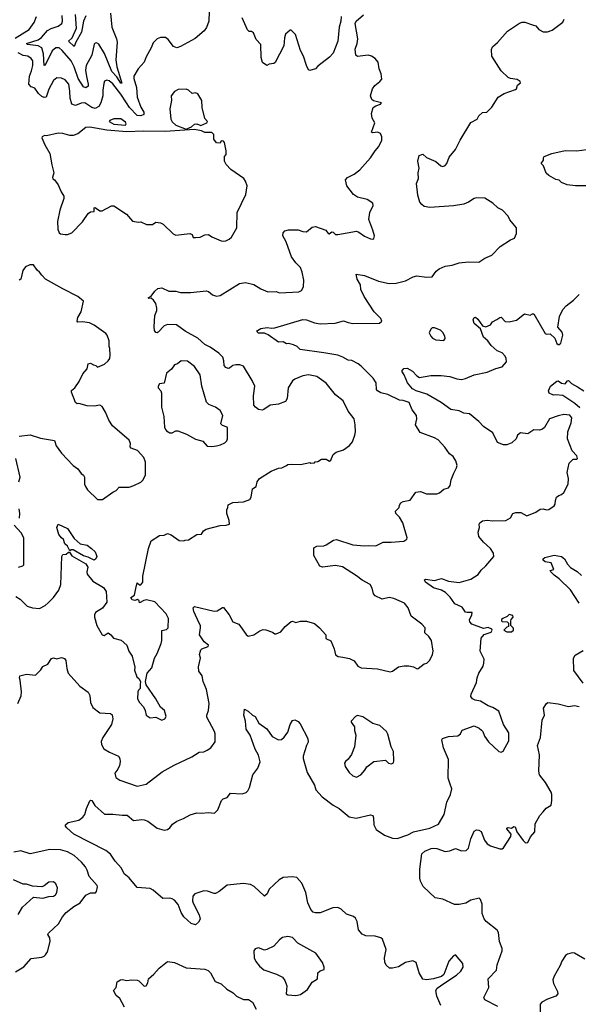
# Model space of a CAD drawing. Extents: x 2293139 to 2515392, y 824115 to 1006937.
# Tile 269 of 417: x 2364266 to 2369058, y 975596 to 984039. Entities that reach past the tile are written whole.
import ezdxf

# ---------------------------------------------------------------- set-up
doc = ezdxf.new("R2010")
doc.units = 0

msp = doc.modelspace()

# ---------------------------------------------------------------- linework, layer by layer
at = {"layer": '0CON10XD'}
for points in [[(2365894.3, 984195), (2365890, 984025), (2365868.3, 983971.7), (2365847.6, 983942.4), (2365772.1, 983877.9), (2365645, 983807.5), (2365615, 983798), (2365585, 983808.8), (2365539.4, 983869.4), (2365516.9, 983886.9), (2365475, 983887.3), (2365444.6, 983875.4), (2365410.7, 983839.3), (2365395, 983796.7), (2365351.1, 983718.9), (2365335.4, 983674.6), (2365283.2, 983616.8), (2365246.7, 983555), (2365246, 983534), (2365267.4, 983457.4), (2365273.3, 983375), (2365305, 983290), (2365332.5, 983245), (2365330, 983225), (2365305, 983213.1), (2365275, 983218.5), (2365207.6, 983285), (2365181.9, 983325), (2365135, 983401.3), (2365065, 983487.7), (2365035, 983513.3), (2365015, 983520), (2364995, 983511.2), (2364987.4, 983492.6), (2364978.8, 983435), (2364979.2, 983385), (2364961.8, 983325), (2364945, 983294.4), (2364915, 983277.1), (2364885, 983284.7), (2364825, 983324.6), (2364795, 983322.7), (2364745, 983302.7), (2364715, 983315.6), (2364698.1, 983365), (2364697.1, 983425), (2364687.1, 983485), (2364655, 983521.9), (2364625, 983538.6), (2364585, 983540.8), (2364555, 983516.9), (2364515, 983442), (2364494.5, 983375.5), (2364477.3, 983372.7), (2364455, 983381.4), (2364428, 983405), (2364395, 983452), (2364365, 983463.8), (2364344.3, 983485), (2364349.6, 983555), (2364368.9, 983601.1), (2364378.2, 983645), (2364377.7, 983685), (2364365.3, 983705.3), (2364336.2, 983725), (2364295, 983732.4), (2364253.2, 983753.2)], [(2364228.5, 983881.5), (2364346.4, 983953.6), (2364391.9, 984015), (2364410, 984065)], [(2365044.6, 984095.4), (2365057.3, 983975), (2365095.6, 983875.6), (2365101.1, 983845), (2365092.2, 983695), (2365098.3, 983635), (2365142.5, 983495), (2365135, 983493.8), (2365098.8, 983548.8), (2365057.5, 983595), (2364995, 983749.5), (2364945, 983827.5), (2364925, 983838.8), (2364912.5, 983837.5), (2364905, 983827.5), (2364884.5, 983735.5), (2364836.4, 983645), (2364832.1, 983605), (2364840.3, 983550.3), (2364854.6, 983485.4), (2364852.6, 983467.4), (2364835, 983454.5), (2364812.8, 983462.8), (2364767, 983535), (2364732.9, 983635), (2364707.3, 983685), (2364630, 983775), (2364605, 983796.1), (2364575, 983796.6), (2364545, 983771.1), (2364485, 983650), (2364475, 983646.7), (2364471.2, 983745), (2364456.3, 983796.3), (2364425, 983813.1), (2364332.5, 983825), (2364324.2, 983834.2), (2364425, 983867.1), (2364453, 983887), (2364505, 983946.2), (2364535, 983963.2), (2364596.9, 983983.1), (2364628.9, 984005), (2364634.5, 984025), (2364631.8, 984075)], [(2364835, 984070.4), (2364815, 984026.9), (2364797.3, 983932.7), (2364748.2, 983845), (2364735, 983810), (2364685.7, 983855), (2364716.8, 983883.2), (2364752.3, 983965), (2364746.1, 984083.9)], [(2367023.6, 984066.4), (2367020, 984025), (2367006.4, 983973.6), (2366996.4, 983853.6), (2366955, 983752.5), (2366923.9, 983716.1), (2366825, 983638.8), (2366804.1, 983615.9), (2366755, 983602.5), (2366745, 983607.5), (2366726.2, 983645), (2366700, 983725), (2366674, 983775), (2366631.2, 983911.2), (2366595, 983950), (2366585, 983950), (2366545, 983913.3), (2366536.6, 983883.4), (2366532.2, 983815), (2366457.3, 983672.7), (2366445, 983662.9), (2366405, 983656.2), (2366385, 983646.7), (2366350.2, 983670.2), (2366337.5, 983715), (2366334, 983825), (2366295, 983867.5), (2366272.5, 983925), (2366255, 983936.7), (2366235, 983937.5), (2366221.2, 983951.2), (2366173.8, 984055)], [(2367362.3, 983062.3), (2367335, 983074.3), (2367295, 983068.8), (2367284.1, 983074.1), (2367311.2, 983155), (2367288.8, 983195), (2367283.8, 983235), (2367298.8, 983285), (2367320.2, 983299.8), (2367362.5, 983315), (2367370, 983325), (2367302.5, 983342.5), (2367286.7, 983355), (2367276.7, 983385), (2367292.5, 983445), (2367312.5, 983475), (2367355, 983507.5), (2367371.7, 983528.3), (2367367.5, 983575), (2367348.3, 983618.3), (2367340, 983675), (2367315, 983706.7), (2367285, 983726.2), (2367256.4, 983733.6), (2367165, 983722.5), (2367150, 983735), (2367143.3, 983785), (2367162, 983835), (2367166, 983875), (2367142.5, 984005), (2367153.6, 984026.4), (2367215, 984080)], [(2368664.1, 983994.1), (2368692.5, 983985), (2368720, 983955), (2368755, 983934), (2368795, 983934), (2368835, 983948), (2368925, 984018.8), (2368937, 984043)], [(2364250, 978175), (2364277.6, 978242.4), (2364280.8, 978275), (2364271.2, 978375), (2364263.6, 978396.4), (2364267, 978413), (2364325, 978426.2), (2364400.5, 978419.5), (2364448.1, 978465), (2364465, 978492.5), (2364507.6, 978512.4), (2364538.6, 978561.4), (2364555, 978566.2), (2364585, 978557.5), (2364625, 978568.8), (2364650.5, 978560.5), (2364661.2, 978545), (2364670, 978475), (2364682.5, 978435), (2364783.4, 978323.4), (2364854.1, 978274.1), (2364867.5, 978245), (2364873.1, 978185), (2364895, 978141.2), (2364955, 978095.7), (2365045, 978089.2), (2365058.8, 978078.8), (2365066, 978045), (2365052.5, 977995), (2364979.2, 977885), (2364965, 977850), (2364968, 977825), (2364988.3, 977788.3), (2365037.6, 977757.6), (2365112.7, 977722.7), (2365124.2, 977705), (2365128.1, 977675), (2365121.4, 977645), (2365108.3, 977611.7), (2365081.9, 977578.1), (2365092.2, 977542.2), (2365125, 977519.2), (2365273.1, 977466.9), (2365350, 977485), (2365489.8, 977590.2), (2365591.8, 977648.2), (2365742.4, 977717.6), (2365805, 977758), (2365845, 977761.2), (2365875, 977776.2), (2365905, 977796.7), (2365943.9, 977846.1), (2365944.2, 977915), (2365937.5, 977935), (2365872.7, 978057.3), (2365871.4, 978075), (2365885.7, 978115), (2365892, 978175), (2365870, 978295), (2365841.2, 978365), (2365831.7, 978411.7), (2365804.2, 978454.2), (2365799.3, 978489.3), (2365817.5, 978565), (2365807.5, 978595), (2365821.2, 978635), (2365830, 978645), (2365883.3, 978665), (2365886.2, 978675), (2365849.2, 978705), (2365807.5, 978765), (2365816.7, 978825), (2365816, 978845), (2365807, 978863), (2365758.6, 978965), (2365754, 978996), (2365765, 979006.7), (2365935, 978966.2), (2365958.8, 978971.2), (2366005, 978998.8), (2366015, 978998.8), (2366063.3, 978935), (2366093.3, 978875), (2366145, 978856.7), (2366208.3, 978768.3), (2366225, 978753.8), (2366275, 978763.8), (2366325, 978798), (2366355, 978810), (2366377.3, 978807.3), (2366435, 978786.7), (2366455, 978772.5), (2366467, 978773), (2366505, 978790), (2366544.2, 978835.8), (2366595, 978880), (2366605, 978882.5), (2366635, 978871.2), (2366675, 978882.5), (2366725, 978882), (2366795, 978862), (2366836.7, 978825), (2366893.3, 978765), (2366893.6, 978733.6), (2366935, 978713.3), (2366962.5, 978645), (2366975, 978593.3), (2366997.7, 978577.7), (2367038.3, 978571.7), (2367095, 978562.5), (2367135, 978542.5), (2367167, 978497), (2367195, 978480), (2367335, 978472.5), (2367445, 978446.7), (2367465, 978453.3), (2367515, 978488.8), (2367565, 978499.2), (2367605, 978498), (2367645, 978490), (2367675, 978473.3), (2367685, 978476.7), (2367735, 978516.7), (2367757.5, 978522.5), (2367783, 978547), (2367806.2, 978595), (2367813.8, 978625), (2367800, 978715), (2367775, 978750), (2367741.7, 978781.7), (2367743.3, 978825), (2367715, 978856.7), (2367624.2, 978924.2), (2367597.5, 978995), (2367566, 979035), (2367475, 979077.1), (2367435, 979085.7), (2367375, 979070.8), (2367315, 979098.8), (2367300, 979115), (2367290.8, 979165), (2367272, 979195), (2367205, 979232.5), (2367155, 979269.2), (2367035, 979347.1), (2366975, 979359.5), (2366865, 979344.2), (2366841.7, 979351.7), (2366789.2, 979445), (2366790.7, 979509.3), (2366815, 979523.8), (2366875, 979528.1), (2366895, 979535.6), (2366956.7, 979575), (2366985, 979582.5), (2367125, 979537.1), (2367225, 979526.7), (2367255, 979531.4), (2367322.1, 979527.9), (2367385, 979559.5), (2367452.4, 979557.6), (2367561.2, 979568.8), (2367585.9, 979584.1), (2367590, 979595), (2367554, 979725), (2367525, 979773.8), (2367493.3, 979805), (2367490, 979825), (2367522.5, 979855), (2367523.3, 979875), (2367535, 979896.7), (2367555, 979908.8), (2367615, 979918.8), (2367663.6, 979986.4), (2367705, 979993.8), (2367755, 979972.9), (2367845, 979971.9), (2367868, 979982), (2367905, 980012), (2367945, 980026), (2367958.1, 980045), (2367967.7, 980092.3), (2367989.8, 980150.2), (2368014.2, 980195), (2368018, 980215), (2368006, 980255), (2367984.3, 980294.3), (2367952, 980315), (2367912.4, 980372.4), (2367856, 980435), (2367825, 980454), (2367700, 980500), (2367662, 980565), (2367672.9, 980615), (2367670, 980645), (2367632.9, 980692.9), (2367607.1, 980755), (2367555, 980772.9), (2367525, 980775.5), (2367425, 980824.6), (2367365, 980838.9), (2367336, 980855), (2367327.9, 980867.9), (2367322.9, 980925), (2367299.4, 980965), (2367195, 981068.6), (2367168.2, 981088.2), (2367115, 981115.6), (2367085, 981118.9), (2367038.8, 981145), (2366995, 981160.9), (2366875, 981183.5), (2366670.8, 981210.8), (2366645, 981236.2), (2366615, 981251.2), (2366575, 981263.3), (2366555, 981260), (2366525, 981276.7), (2366485, 981273.8), (2366396.8, 981336.8), (2366365, 981350), (2366315, 981352), (2366300, 981365), (2366306.7, 981375), (2366335, 981390), (2366389.7, 981400.3), (2366425.6, 981394.4), (2366455, 981396.9), (2366695, 981468.8), (2366725, 981465.4), (2366795, 981438.1), (2366845, 981430.5), (2366973.1, 981436.9), (2367045, 981457.1), (2367085, 981442), (2367122.9, 981432.9), (2367353.6, 981436.4), (2367372.5, 981455), (2367365, 981476.7), (2367305.8, 981535), (2367221.4, 981665), (2367192.5, 981725), (2367190, 981765), (2367160, 981815), (2367152.5, 981857.5), (2367225, 981846.4), (2367345, 981795.6), (2367435, 981778.1), (2367495, 981778.6), (2367575, 981800.6), (2367641.2, 981835), (2367673, 981843), (2367755, 981832), (2367805, 981833.8), (2367838.3, 981881.7), (2367865, 981901.2), (2367915, 981924), (2367976.1, 981933.9), (2368035, 981953.3), (2368115, 981963.3), (2368205, 981958.8), (2368256.2, 981993.8), (2368315, 982020), (2368386.4, 982093.6), (2368475, 982152.5), (2368510, 982165), (2368527.5, 982205), (2368527.5, 982255), (2368471.7, 982321.7), (2368456.7, 982355), (2368406.2, 982405), (2368366.8, 982426.8), (2368323.8, 982465), (2368255, 982507.8), (2368185, 982512), (2368165, 982505.8), (2368117.2, 982472.8), (2368075, 982455.8), (2367987.9, 982442.1), (2367785, 982428.8), (2367736, 982436), (2367715, 982453.8), (2367699.2, 982475), (2367680.8, 982535), (2367670, 982635), (2367686.1, 982676.1), (2367683.1, 982725), (2367691.9, 982765), (2367681.9, 982825), (2367693.3, 982875), (2367725, 982886.7), (2367755.9, 982855.9), (2367835, 982822.5), (2367877.5, 982785), (2367895, 982780.8), (2367915, 982788), (2367930, 982805), (2367949.1, 982860.9), (2368003.2, 982926.8), (2368043.1, 983005), (2368135, 983156.7), (2368190, 983185), (2368203.3, 983215), (2368235, 983242.5), (2368273, 983247), (2368315, 983290), (2368370, 983375), (2368422.5, 983405), (2368520.5, 983439.5), (2368527.5, 983445), (2368535, 983477.5), (2368561.7, 983498.3), (2368559.3, 983509.3), (2368532.5, 983525), (2368475, 983534), (2368455, 983543.3), (2368395, 983600), (2368316.7, 983725), (2368313.9, 983783.9), (2368322, 983805), (2368365, 983843.8), (2368450.2, 983939.8), (2368552.5, 984007.5), (2368575, 984017.1), (2368598.8, 984018.8), (2368664.1, 983994.1)], [(2365695, 983100), (2365740.8, 983119.2), (2365765, 983142.5), (2365785, 983146.2), (2365819.2, 983130.8), (2365872.5, 983155), (2365877.5, 983165), (2365855, 983190), (2365832.5, 983285), (2365827.5, 983345), (2365795, 983402.5), (2365775, 983412.5), (2365745, 983406.7), (2365715, 983433.8), (2365695, 983442), (2365625, 983439.2), (2365595, 983423.8), (2365566, 983385), (2365568.1, 983345), (2365554.4, 983275), (2365561.4, 983185), (2365573.2, 983163.2), (2365605, 983133.3), (2365695, 983100)], [(2365175, 983134.3), (2365180.8, 983145), (2365175, 983161.2), (2365135, 983187.3), (2365075, 983187.9), (2365040, 983175), (2365033.8, 983165), (2365073, 983143), (2365175, 983134.3)], [(2366015, 982138.8), (2366035, 982143.8), (2366064.1, 982155.9), (2366083.3, 982175), (2366130, 982255), (2366131.2, 982385), (2366205, 982540), (2366216.2, 982615), (2366203.9, 982653.9), (2366187.7, 982677.7), (2366077.5, 982755), (2366036.4, 982796.4), (2366023.3, 982825), (2366022.5, 982865), (2366037, 982883), (2366036.7, 982915), (2366022.5, 982985), (2366015, 982997.5), (2365995, 983000), (2365985, 982980), (2365955, 982982.5), (2365932.5, 983015), (2365932.5, 983055), (2365915, 983071.2), (2365855, 983070), (2365825, 983086.7), (2365765, 983096.7), (2365515, 983079.4), (2365325, 983082.9), (2365185, 983076), (2365015, 983092.5), (2364867.9, 983117.9), (2364834.7, 983115.3), (2364765, 983060), (2364725, 983044.4), (2364695, 983044.4), (2364635, 983062), (2364596.1, 983066.1), (2364495, 983043.3), (2364480, 983045), (2364460, 983035), (2364457.5, 983025), (2364481.2, 982965), (2364525, 982890), (2364540.8, 982795), (2364560, 982725), (2364548, 982685), (2364551.2, 982675), (2364565.6, 982665.6), (2364595, 982622.5), (2364621.7, 982561.7), (2364645.8, 982525), (2364646, 982505), (2364610, 982405), (2364590.5, 982309.5), (2364593.9, 982243.9), (2364605, 982210), (2364615, 982202.5), (2364655, 982196.7), (2364675, 982196.7), (2364715, 982210), (2364805.8, 982304.2), (2364855, 982376.7), (2364875, 982391.2), (2364905, 982393.3), (2364905, 982426.7), (2364915, 982428), (2364925, 982420), (2364955, 982398.8), (2364975, 982398.8), (2365055, 982442.9), (2365075, 982442.5), (2365182.3, 982372.3), (2365235, 982312), (2365285, 982303.8), (2365306.4, 982306.4), (2365355, 982282.5), (2365405, 982283.3), (2365435, 982303.3), (2365475, 982297.5), (2365496.4, 982286.4), (2365582.2, 982202.2), (2365605, 982190), (2365725.7, 982205.7), (2365745.9, 982195.9), (2365755, 982172.5), (2365775, 982170), (2365815, 982173.8), (2365855, 982193.8), (2365885, 982198), (2365915, 982178), (2365995, 982142), (2366015, 982138.8)], [(2364232.6, 979092.6), (2364269.8, 979069.8), (2364329.7, 979009.7), (2364375, 978995.7), (2364435, 978991.1), (2364485, 979015.7), (2364511.4, 979038.6), (2364555.6, 979085), (2364601.7, 979148.3), (2364618.6, 979195), (2364627.5, 979435), (2364635, 979453.8), (2364665, 979455.4), (2364685, 979474.3), (2364694, 979474), (2364712.5, 979442.5), (2364834, 979374), (2364850, 979345), (2364841.4, 979305), (2364845, 979283.3), (2364894.2, 979224.2), (2364985, 979170), (2365007.5, 979135), (2365013.8, 979045), (2364975.7, 978994.3), (2364916.2, 978955), (2364908, 978935), (2364908, 978915), (2364928, 978845), (2364975, 978763.3), (2364991.7, 978758.3), (2365025, 978782.5), (2365047.5, 978765), (2365070, 978735), (2365137.7, 978717.7), (2365186.2, 978675), (2365203.8, 978625), (2365232.3, 978582.3), (2365253.6, 978486.4), (2365250.7, 978460.7), (2365270, 978405), (2365289.3, 978389.3), (2365302.5, 978365), (2365300, 978335), (2365300, 978305), (2365285, 978290), (2365280, 978275), (2365278, 978215), (2365293.8, 978185), (2365327.7, 978147.7), (2365342, 978115), (2365350, 978075), (2365385, 978052.5), (2365435, 978057.5), (2365485, 978034), (2365512.5, 978045), (2365522.5, 978065), (2365507.5, 978115), (2365473, 978143), (2365433.8, 978215), (2365352.5, 978335), (2365346.7, 978365), (2365360, 978435), (2365399.5, 978480.5), (2365422.5, 978565), (2365445, 978603.3), (2365480.3, 978689.7), (2365485.7, 978715), (2365485, 978802.5), (2365525, 978810), (2365540, 978825), (2365542.7, 978905), (2365523.5, 978945), (2365425, 979047.5), (2365355, 979063.8), (2365330.5, 979059.5), (2365295, 979040), (2365290, 979055), (2365277, 979067), (2365255, 979057.5), (2365232.5, 979065), (2365220, 979085), (2365250, 979105), (2365262.5, 979162.5), (2365275, 979210), (2365293, 979193), (2365305, 979192.5), (2365322.5, 979215), (2365323.9, 979266.1), (2365370.8, 979505), (2365395, 979570), (2365465, 979616.2), (2365505, 979620), (2365535, 979633.8), (2365565, 979621.2), (2365635, 979573.3), (2365675, 979570), (2365685, 979576.7), (2365715, 979578.8), (2365785, 979623.8), (2365825, 979627.5), (2365842.5, 979655), (2365865, 979670), (2365985, 979701.2), (2366036.1, 979703.9), (2366067, 979713), (2366063.3, 979745), (2366043.3, 979805), (2366042.5, 979835), (2366052.5, 979855), (2366055, 979880), (2366095, 979900), (2366186.1, 979903.9), (2366240, 979925), (2366252.5, 979945), (2366263.3, 980015), (2366295, 980037.5), (2366304.2, 980075), (2366324.5, 980105.5), (2366422.1, 980167.9), (2366485, 980193.8), (2366515, 980196.2), (2366554, 980216), (2366565, 980223.8), (2366595, 980228), (2366675, 980226.2), (2366755, 980242.5), (2366765, 980237.5), (2366795, 980240), (2366801.7, 980248.3), (2366825, 980250), (2366855, 980270), (2366895, 980270), (2366925, 980252.5), (2366935, 980262.5), (2366955, 980311.2), (2366980.5, 980329.5), (2367045, 980351.2), (2367095, 980387.5), (2367119.7, 980420.3), (2367141.2, 980475), (2367146.2, 980505), (2367143.9, 980563.9), (2367134, 980615), (2367083, 980683), (2367040.3, 980770.3), (2366975, 980821.4), (2366895, 980921.4), (2366815, 980978.6), (2366745, 980994.3), (2366695, 980985.7), (2366625, 980957.5), (2366605, 980941.2), (2366568.7, 980881.3), (2366559.7, 980790.3), (2366545, 980765.8), (2366485, 980742.5), (2366415, 980732.5), (2366360, 980695), (2366345, 980690), (2366315, 980696), (2366288, 980715), (2366274.4, 980734.4), (2366272.9, 980812.9), (2366282.9, 980895), (2366260.8, 980945), (2366185, 981068.6), (2366155, 981080.6), (2366119.5, 981080.5), (2366095, 981074), (2366065, 981051.2), (2366055, 981048.8), (2366035.9, 981055.9), (2366020, 981075), (2366017.1, 981115), (2366007.8, 981145), (2365975, 981179.4), (2365900.7, 981230.7), (2365854.6, 981254.6), (2365795, 981308.5), (2365685, 981367.1), (2365612.1, 981422.1), (2365535, 981426.2), (2365505, 981413.3), (2365455, 981360), (2365445, 981354), (2365435, 981357.5), (2365424, 981375), (2365420.6, 981405), (2365426.8, 981503.2), (2365444, 981545), (2365444, 981565), (2365433.8, 981605), (2365413.9, 981633.9), (2365395, 981650), (2365375, 981647.5), (2365367.5, 981655), (2365395, 981667.5), (2365425, 981710), (2365452.5, 981735), (2365485, 981740), (2365545, 981711.2), (2365605, 981710), (2365645, 981700), (2365735, 981700.8), (2365865, 981712.5), (2365885, 981706.7), (2365918.8, 981678.8), (2365955, 981669.2), (2365985, 981674.3), (2366152, 981778), (2366204.4, 981784.4), (2366275, 981767.5), (2366335, 981730), (2366395, 981705.8), (2366465, 981708.8), (2366495, 981696), (2366660, 981705), (2366683, 981717), (2366701.7, 981748.3), (2366703.3, 981805), (2366690, 981875), (2366675, 981913.8), (2366635, 981954), (2366598.8, 982005), (2366552, 982135), (2366524.1, 982185.9), (2366525, 982210), (2366541.7, 982228.3), (2366572.3, 982237.7), (2366627.7, 982237.7), (2366655, 982238), (2366695, 982221.2), (2366725, 982218.8), (2366775, 982260), (2366803.6, 982266.4), (2366892.5, 982235), (2366913.3, 982205), (2366921.7, 982201.7), (2366945, 982220), (2366955, 982218), (2366975, 982197.5), (2366994.1, 982195.9), (2367155, 982224), (2367175, 982218), (2367225, 982183.8), (2367275, 982160), (2367295, 982157.5), (2367305, 982162.5), (2367308.8, 982185), (2367295.8, 982235), (2367262, 982325), (2367270, 982385), (2367297.5, 982445), (2367296.7, 982465), (2367246.9, 982496.9), (2367165, 982517.5), (2367129.7, 982539.7), (2367071.2, 982615), (2367062, 982665), (2367076.7, 982685), (2367136.2, 982715), (2367185, 982752.5), (2367274, 982855), (2367314, 982915), (2367347.3, 982952.7), (2367373.3, 983005), (2367373.8, 983035), (2367362.3, 983062.3)], [(2369124.1, 982614.1), (2369035, 982612.9), (2368963, 982623), (2368915, 982643.3), (2368895, 982662.5), (2368865, 982667.5), (2368805, 982703.3), (2368781.9, 982721.9), (2368760, 982785), (2368739.2, 982805), (2368759.2, 982835), (2368758.8, 982855), (2368765, 982866.7), (2368829.5, 982890.5), (2368945, 982916.2), (2369045, 982913.8), (2369175, 982931.2)], [(2364262.7, 980467.3), (2364355, 980480), (2364445, 980450), (2364565, 980430), (2364578, 980385), (2364625, 980321.2), (2364725, 980217.5), (2364766.4, 980186.4), (2364795, 980147.5), (2364815, 980132.5), (2364823.3, 980115), (2364823.3, 980055), (2364830, 980035), (2364848.3, 980008.3), (2364932.5, 979925), (2364975.9, 979924.1), (2365065, 979988.8), (2365095, 980002), (2365120.5, 980029.5), (2365205, 980031.2), (2365245.9, 980044.1), (2365306.1, 980073.9), (2365326.1, 980093.9), (2365346.7, 980135), (2365346.7, 980245), (2365332.5, 980285), (2365276.1, 980346.1), (2365223.6, 980363.6), (2365213.3, 980375), (2365216.7, 980405), (2365205, 980432.5), (2365063.8, 980555), (2365031.2, 980605), (2365002.7, 980672.7), (2364973, 980723), (2364955, 980732.5), (2364905, 980723.8), (2364846.4, 980726.4), (2364775, 980747.5), (2364760, 980745), (2364745, 980757.5), (2364711.2, 980845), (2364711.7, 980858.3), (2364738.8, 980881.2), (2364776, 980935), (2364808, 981002), (2364843.8, 981045), (2364855, 981087.5), (2364875, 981092.5), (2364898.3, 981078.3), (2364920, 981075), (2364935, 981060), (2364993.6, 981086.4), (2365025, 981112.5), (2365038.8, 981135), (2365043.8, 981165), (2365040.5, 981220.5), (2365033.6, 981236.4), (2365032.5, 981285), (2365016.7, 981335), (2365005, 981347.5), (2364905, 981418.8), (2364865, 981440), (2364805, 981448), (2364766.2, 981446.2), (2364758.8, 981455), (2364764.3, 981485), (2364793.8, 981535), (2364812.5, 981625), (2364766.1, 981666.1), (2364635, 981730), (2364487.5, 981815), (2364455, 981847.5), (2364437.5, 981875), (2364415, 981890), (2364385, 981937.5), (2364354, 981936), (2364315, 981920), (2364292.7, 981887.3), (2364277.5, 981815), (2364262.5, 981805)], [(2366328, 977675), (2366315, 977734), (2366285.3, 977785.3), (2366243, 977903), (2366210, 977955), (2366204.3, 978024.3), (2366188.8, 978075), (2366193.8, 978126.2), (2366225, 978110), (2366264.5, 978074.5), (2366286.7, 978065), (2366317.3, 978007.3), (2366385, 977958), (2366433.2, 977893.2), (2366485, 977864.4), (2366511.7, 977868.3), (2366535, 977888), (2366565, 977931.2), (2366585.7, 977995), (2366605, 978030), (2366625, 978036.7), (2366655, 978020), (2366670.7, 978000.7), (2366738.8, 977875), (2366741.2, 977845), (2366725.9, 977814.1), (2366698.1, 977725), (2366697.1, 977705), (2366731.5, 977585), (2366794.2, 977475), (2366806, 977435), (2366860, 977375), (2366955, 977302.9), (2367005.3, 977275.3), (2367093.3, 977205), (2367153, 977193), (2367275, 977220.8), (2367295, 977216.2), (2367301.9, 977195), (2367303.9, 977133.9), (2367324.7, 977094.7), (2367396.7, 977046.7), (2367465, 977020.6), (2367505, 977017.8), (2367595, 977048.5), (2367645.4, 977074.6), (2367785, 977107.1), (2367859.1, 977140.9), (2367906, 977225), (2367931.2, 977328.8), (2367961.9, 977395), (2367973.3, 977445), (2367960, 977485), (2367942, 977535), (2367944.2, 977695), (2367902.5, 977795), (2367886.7, 977865), (2367892.5, 977875), (2367945, 977893.3), (2368025, 977897.5), (2368047.5, 977915), (2368061.7, 977948.3), (2368163.6, 977983.6), (2368207.5, 977965), (2368228.3, 977948.3), (2368238.8, 977935), (2368252, 977895), (2368287, 977847), (2368375, 977764), (2368395, 977758), (2368412.7, 977767.3), (2368461.2, 977855), (2368463.3, 977925), (2368415.8, 977995.8), (2368375, 978108.8), (2368325, 978141.2), (2368285, 978156.7), (2368220, 978195), (2368173.6, 978203.6), (2368150, 978215), (2368136.7, 978235), (2368137.5, 978255), (2368185.7, 978354.3), (2368190.8, 978395), (2368204.2, 978435), (2368241.2, 978495), (2368248, 978522), (2368250, 978555), (2368216, 978625), (2368224, 978735), (2368251.7, 978768.3), (2368311.7, 978788.3), (2368320, 978805), (2368315, 978812.5), (2368285, 978826.2), (2368245, 978820), (2368145, 978856.2), (2368128, 978875), (2368124.1, 978894.1), (2368144.3, 978935), (2368146.7, 978955), (2368104.6, 978954.6), (2368090, 978960), (2368060.6, 979000.6), (2367999.3, 979029.3), (2367958.7, 979088.7), (2367918.1, 979128.1), (2367885, 979148.5), (2367815, 979167.5), (2367747.5, 979215), (2367737.5, 979235), (2367747.5, 979242.5), (2367825, 979229.2), (2367884.1, 979245.9), (2367945, 979225.6), (2368035, 979212.9), (2368135, 979242), (2368198.3, 979281.7), (2368225, 979320), (2368263.8, 979355), (2368334, 979436), (2368330, 979465), (2368306, 979505), (2368245, 979558.8), (2368205, 979607.5), (2368198, 979645), (2368210, 979685), (2368207, 979713), (2368212.5, 979725), (2368235, 979741.2), (2368275, 979747.1), (2368325, 979740.6), (2368435, 979744), (2368475, 979766.2), (2368496.7, 979805), (2368523.3, 979813.3), (2368565, 979813.3), (2368616.4, 979783.6), (2368693.6, 979816.4), (2368729.5, 979840.5), (2368755, 979844), (2368785, 979836.2), (2368805, 979838.8), (2368849.5, 979870.5), (2368860, 979885), (2368861.2, 979915), (2368871.2, 979945), (2368890.9, 979959.1), (2368915, 979966.2), (2368935, 979983.8), (2368972, 980055), (2368974.1, 980105.9), (2368962, 980155), (2368980, 980235), (2369015, 980270), (2369045, 980270), (2369050, 980275), (2369045, 980300), (2369005, 980342.5), (2368966, 980446), (2368968.7, 980505), (2368997.4, 980582.6), (2369003.5, 980625), (2368985, 980647.8), (2368935, 980653.1), (2368885, 980642.9), (2368810, 980615), (2368767.3, 980542.7), (2368751.2, 980528.8), (2368725, 980519.2), (2368675, 980521.2), (2368625, 980488.8), (2368562.3, 980497.7), (2368536.2, 980475), (2368525, 980443.8), (2368488.8, 980411.2), (2368445, 980392.9), (2368415, 980394.3), (2368364.4, 980414.4), (2368325, 980495.8), (2368245, 980550.8), (2368205, 980594), (2368125, 980660), (2368075, 980666.2), (2368035.6, 980685.6), (2367965, 980696.9), (2367882.5, 980755), (2367757.9, 980827.9), (2367666.8, 980856.8), (2367635, 980874.6), (2367593.3, 980925), (2367565, 980994), (2367544.2, 981025.8), (2367562, 981048), (2367588.8, 981051.2), (2367636.3, 981026.3), (2367673.7, 980983.7), (2367695, 980972), (2367791.7, 980988.3), (2367881.7, 980988.3), (2367955, 980978.5), (2368015, 980959.1), (2368055, 980953.5), (2368089.1, 980960.9), (2368165.5, 980994.5), (2368275, 981015.6), (2368351.3, 981048.7), (2368405, 981062), (2368443.3, 981105), (2368440, 981135), (2368430, 981155), (2368405, 981181.4), (2368360.7, 981200.7), (2368310.8, 981245), (2368282, 981285), (2368245.5, 981315.5), (2368218.1, 981388.1), (2368165.7, 981435), (2368156.2, 981463.8), (2368163.9, 981486.1), (2368175, 981487.5), (2368195, 981472), (2368236, 981415), (2368265, 981405.6), (2368305, 981421.2), (2368320.9, 981449.1), (2368358.3, 981468.3), (2368385, 981486.2), (2368395, 981486.7), (2368431.7, 981451.7), (2368465, 981448.6), (2368526.8, 981463.2), (2368595, 981516.7), (2368645, 981503.8), (2368665, 981517.5), (2368675, 981517.5), (2368775, 981348.8), (2368785, 981342), (2368815.8, 981345.8), (2368857.9, 981307.9), (2368875, 981262.5), (2368885, 981252.5), (2368895, 981252.5), (2368907.5, 981265), (2368926, 981335), (2368918.8, 981358.8), (2368883.1, 981403.1), (2368896, 981495), (2368925, 981552.5), (2368954.3, 981585.7), (2369017.5, 981635), (2369066.4, 981683.6)], [(2367905, 981287.5), (2367916.1, 981303.9), (2367913.8, 981325), (2367895, 981357.5), (2367875, 981376.7), (2367823.6, 981396.4), (2367805, 981396.7), (2367793.6, 981386.4), (2367780, 981355), (2367793.9, 981323.9), (2367808.3, 981308.3), (2367835, 981293.8), (2367905, 981287.5)], [(2365915, 980378.8), (2365955, 980384.4), (2365987.9, 980392.1), (2366025, 980410), (2366043.6, 980426.4), (2366050, 980445), (2366050, 980535), (2366045, 980546.2), (2366005, 980559.2), (2365992.4, 980572.4), (2366007.5, 980645), (2365987.3, 980687.3), (2365945, 980715.7), (2365888.9, 980738.9), (2365869.1, 980759.1), (2365828.9, 980895), (2365813.1, 980995), (2365765, 981064.2), (2365705, 981111.2), (2365650, 981115), (2365620.7, 981089.3), (2365595, 981080), (2365568.3, 981041.7), (2365525, 981007.5), (2365505, 980922.5), (2365465, 980916.2), (2365454, 980895), (2365455, 980882.5), (2365476.1, 980856.1), (2365483.3, 980835), (2365482.9, 980715), (2365503.3, 980635), (2365507.5, 980545), (2365516.7, 980525), (2365525, 980513.3), (2365555, 980497.5), (2365575, 980497.5), (2365605, 980513.3), (2365623, 980513), (2365697.5, 980485), (2365775, 980440.8), (2365837.5, 980425), (2365875, 980383.3), (2365915, 980378.8)], [(2369072, 980712), (2369028.3, 980748.2), (2368925, 980815.5), (2368865, 980822), (2368845, 980818.8), (2368807.3, 980837.3), (2368802, 980855), (2368818, 980895), (2368875, 980940), (2368885, 980941.2), (2368912.5, 980922.5), (2368945, 980916.2), (2368965, 980942.5), (2368975, 980946), (2368999.2, 980919.2), (2369051.8, 980891.8), (2369105, 980856.4)], [(2364257.8, 980075), (2364270.6, 980115), (2364233.3, 980275)], [(2364265.6, 979764.4), (2364268.6, 979805), (2364260.6, 979845)], [(2364255, 979344.2), (2364293.8, 979356.2), (2364302.5, 979365), (2364302.9, 979595), (2364279.5, 979639.5), (2364219.2, 979705)], [(2364905, 979403.3), (2364855, 979430), (2364815, 979441.5), (2364725, 979492.9), (2364706.6, 979493.4), (2364695, 979485.8), (2364675.9, 979525.9), (2364654.4, 979545), (2364642.3, 979582.3), (2364624.6, 979594.6), (2364602.9, 979625), (2364584.2, 979685), (2364595, 979713.3), (2364676.7, 979675), (2364735, 979590), (2364785, 979543.3), (2364845, 979533.3), (2364882.5, 979505), (2364912.5, 979475), (2364923, 979453), (2364926.7, 979435), (2364920, 979415), (2364905, 979403.3)], [(2369065.4, 979035), (2368991.2, 979151.2), (2368892.9, 979245), (2368849.4, 979275), (2368822.5, 979305), (2368817.5, 979315), (2368846.7, 979325), (2368825, 979382.5), (2368775, 979390), (2368757.5, 979405), (2368755.6, 979415), (2368772.1, 979427.9), (2368851.2, 979448.8), (2368915, 979436.8), (2368940, 979415), (2368965, 979370.8), (2368991.5, 979341.5), (2369047.7, 979307.7), (2369085, 979274.4)], [(2368485, 978790), (2368502.5, 978805), (2368502.5, 978815), (2368500, 978825), (2368480, 978845), (2368480, 978885), (2368483, 978897), (2368500, 978915), (2368495, 978930), (2368465, 978940), (2368448.3, 978921.7), (2368410, 978905), (2368400, 978895), (2368400, 978885), (2368405, 978880), (2368447, 978877), (2368460, 978865), (2368460, 978835), (2368445, 978830), (2368420, 978805), (2368445, 978790), (2368485, 978790)], [(2369099.5, 978349.5), (2369019.3, 978459.3), (2369016.2, 978565), (2369031.2, 978588.8), (2369098.8, 978631.2)], [(2368368.3, 975578.3), (2368256.7, 975635), (2368246.7, 975655), (2368266.2, 975695), (2368290.7, 975739.3), (2368284.3, 975815), (2368355, 975890), (2368360.6, 975935), (2368405.6, 976055), (2368404.4, 976075), (2368380.6, 976135), (2368372.6, 976212.6), (2368360.9, 976230.9), (2368266.7, 976306.7), (2368249.7, 976329.7), (2368232.2, 976375), (2368233.6, 976455), (2368219.4, 976495), (2368206.6, 976506.6), (2368135, 976488.9), (2368094.2, 976464.2), (2368035, 976451.4), (2367995, 976451.1), (2367895, 976497.5), (2367830.3, 976510.3), (2367727.3, 976607.3), (2367703.1, 976653.1), (2367697.6, 976677.6), (2367697.5, 976755), (2367716.2, 976886.2), (2367741.2, 976908.8), (2367795, 976933.3), (2367815, 976936.5), (2367845, 976932.7), (2367915, 976907.8), (2367957, 976913), (2368005, 976931.4), (2368055, 976913.1), (2368096.7, 976915), (2368116, 976934), (2368135.9, 977015), (2368165, 977081.2), (2368185, 977092.9), (2368205, 977090.8), (2368225, 977076.7), (2368252.5, 977005), (2368275, 976973.1), (2368303.8, 976955), (2368385, 976928.9), (2368405, 976929.2), (2368415, 976938), (2368479.2, 977035), (2368481.2, 977055), (2368445, 977100), (2368445, 977107.5), (2368455, 977113.3), (2368485, 977107.5), (2368505, 977120), (2368515, 977117.5), (2368530.6, 977075), (2368585, 977000), (2368605, 976982), (2368625, 976983.8), (2368647.7, 977032.3), (2368683.9, 977076.1), (2368687.5, 977142.5), (2368728.1, 977215), (2368755, 977248), (2368782.6, 977277.4), (2368824, 977305), (2368830, 977345), (2368830, 977395), (2368824.2, 977415), (2368777.2, 977497.2), (2368724.5, 977564.5), (2368718.1, 977595), (2368724.4, 977735), (2368708.9, 977815), (2368732.9, 977885), (2368747.3, 978032.7), (2368766.7, 978075), (2368758.8, 978135), (2368784, 978176), (2368797, 978183), (2368885, 978173.8), (2368975, 978150), (2369025, 978158.8), (2369065, 978150)], [(2367155, 977543.8), (2367192.5, 977565), (2367227.3, 977602.7), (2367245, 977633.3), (2367305, 977678), (2367405, 977690), (2367430, 977665), (2367455, 977657.5), (2367472.5, 977667.5), (2367476.7, 977685), (2367472.5, 977765), (2367454, 977805), (2367425, 977912.5), (2367411.2, 977935), (2367355, 977986), (2367294.4, 978004.4), (2367210.7, 978060.7), (2367165, 978072.5), (2367147, 978063), (2367110, 978025), (2367110, 978015), (2367137.5, 977975), (2367137.5, 977945), (2367148.8, 977905), (2367138, 977805), (2367112.3, 977737.7), (2367085, 977697.5), (2367060.5, 977679.5), (2367053.3, 977665), (2367056.7, 977635), (2367091.2, 977585), (2367125, 977556.2), (2367155, 977543.8)], [(2367880, 975585), (2367843.8, 975665), (2367836.2, 975715), (2367845.8, 975734.2), (2367904.3, 975775.7), (2368013.3, 975845), (2368048.8, 975881.2), (2368069.2, 975915), (2368068, 975945), (2368005, 976020), (2367987, 976013), (2367946.2, 975965), (2367905, 975853.3), (2367883.9, 975836.1), (2367815, 975816), (2367755, 975806.7), (2367725, 975813.3), (2367693.8, 975865), (2367666.2, 975955), (2367638.3, 975968.3), (2367576.7, 975955), (2367515, 975917.1), (2367465, 975906), (2367437.7, 975907.7), (2367410.9, 975930.9), (2367398.8, 975958.8), (2367395.7, 975995), (2367410.6, 976065), (2367379.4, 976155), (2367365, 976166.9), (2367315, 976180.6), (2367235, 976182.2), (2367205, 976196.9), (2367173.1, 976235), (2367160.6, 976305), (2367147.1, 976335), (2367129.4, 976349.4), (2367069.8, 976369.8), (2367025, 976412.5), (2366994.1, 976425.9), (2366953.6, 976423.6), (2366845, 976380), (2366805, 976380), (2366785, 976386.7), (2366765, 976408.8), (2366736.8, 976466.8), (2366720, 976555), (2366686.7, 976635), (2366643.8, 976683.8), (2366605, 976689.2), (2366525, 976684.2), (2366491.2, 976665), (2366406.7, 976585), (2366390, 976545), (2366365, 976522.5), (2366276.9, 976606.9), (2366245, 976624.2), (2366185, 976632.9), (2366045, 976617.8), (2365976.1, 976563.9), (2365945, 976547.1), (2365935, 976545.8), (2365877.4, 976567.4), (2365845, 976569.1), (2365770, 976545), (2365750.8, 976525), (2365749.2, 976485), (2365754.4, 976464.4), (2365806, 976365), (2365813.8, 976325), (2365800.5, 976299.5), (2365775, 976276.7), (2365738, 976288), (2365674.2, 976345), (2365651.4, 976385), (2365625, 976453.3), (2365595, 976489.2), (2365575, 976502), (2365555, 976506), (2365495, 976503.3), (2365410, 976575), (2365385, 976589.2), (2365275, 976596.7), (2365205, 976680), (2365162.5, 976715), (2365140, 976765), (2365086.2, 976825), (2365046.2, 976885), (2365004, 976915), (2364731.2, 977055), (2364670.7, 977110.7), (2364660, 977125), (2364660, 977135), (2364682.5, 977155), (2364775, 977175.8), (2364808.3, 977201.7), (2364824.2, 977225), (2364838, 977275), (2364869.3, 977340.7), (2364875, 977346.7), (2364885, 977343.3), (2364909.6, 977299.6), (2364995, 977226.7), (2365065, 977226.9), (2365145, 977216.9), (2365189.3, 977219.3), (2365242.7, 977172.7), (2365315, 977181.2), (2365335, 977178), (2365365.5, 977165.5), (2365445, 977105.8), (2365505, 977088.8), (2365533.9, 977096.1), (2365555, 977110), (2365578.3, 977141.7), (2365614.3, 977165.7), (2365671.7, 977188.3), (2365728.3, 977221.7), (2365785, 977238), (2365825, 977234), (2365885, 977242), (2365936.1, 977233.9), (2365966, 977265), (2365996.7, 977345), (2366010.8, 977359.2), (2366045, 977370), (2366075, 977406.2), (2366175, 977400.8), (2366208.8, 977411.2), (2366224.1, 977425.9), (2366238.8, 977455), (2366267, 977563), (2366309.7, 977620.3), (2366328, 977675)], [(2364231.2, 975875), (2364301.7, 975918.3), (2364365, 975990), (2364455, 976001.2), (2364475, 976008.8), (2364488.3, 976021.7), (2364506, 976045), (2364528, 976135), (2364526.2, 976165), (2364508.8, 976195), (2364513.3, 976205), (2364598.1, 976285), (2364632.2, 976345), (2364665, 976382.9), (2364731.4, 976435), (2364784.1, 976465.9), (2364835, 976532.5), (2364875, 976551.2), (2364916.4, 976553.6), (2364926.4, 976563.6), (2364933.3, 976605), (2364930, 976615), (2364861.7, 976691.7), (2364845.5, 976745.5), (2364830, 976775), (2364797.1, 976815), (2364735, 976871.9), (2364675, 976904.5), (2364615, 976919.6), (2364524.6, 976924.6), (2364355, 976885.6), (2364275, 976912.5), (2364215, 976900.8)], [(2364252.2, 976367.8), (2364290.2, 976429.8), (2364384.1, 976515.9), (2364465, 976507.5), (2364515, 976521.2), (2364555, 976524.2), (2364573.3, 976535), (2364586, 976555), (2364592, 976595), (2364575, 976630), (2364555, 976646.7), (2364515, 976643.3), (2364475, 976611.2), (2364455, 976604), (2364375, 976610), (2364325, 976626.7), (2364295, 976626.7), (2364214.3, 976664.3)], [(2366635, 975673.3), (2366675, 975680), (2366735.9, 975724.1), (2366775, 975787.5), (2366820, 975815), (2366824.2, 975865.8), (2366845, 975882.5), (2366877.5, 975895), (2366876.7, 975915), (2366862.5, 975955), (2366805.7, 976035.7), (2366651.3, 976121.3), (2366605, 976170), (2366565, 976178.8), (2366521.7, 976168.3), (2366495, 976148.8), (2366446.7, 976095), (2366385, 976066.2), (2366365, 976061.2), (2366315, 976080), (2366285, 976072.5), (2366273.3, 976055), (2366278.8, 975995), (2366293, 975963), (2366323, 975923), (2366360.9, 975890.9), (2366468.8, 975855), (2366519.6, 975829.6), (2366539.5, 975799.5), (2366557.1, 975755), (2366553.3, 975685), (2366565, 975678.8), (2366635, 975673.3)], [(2369115, 975983.3), (2369025, 976035.8), (2369005, 976037.5), (2368965, 976027.1), (2368948, 976015), (2368915.6, 975965), (2368902.1, 975927.9), (2368851.2, 975838.8), (2368840, 975805), (2368844.5, 975775), (2368879.4, 975705), (2368881.4, 975685), (2368863.8, 975665), (2368795, 975641.5), (2368745, 975614.4), (2368731.7, 975598.3), (2368730, 975505)], [(2365165, 975571.2), (2365125.8, 975645.8), (2365095, 975671.2), (2365070, 975715), (2365095, 975740), (2365101.7, 975788.3), (2365130, 975805), (2365145, 975810), (2365185, 975800), (2365225, 975807.1), (2365275, 975804.4), (2365288.5, 975798.5), (2365335, 975753.3), (2365350, 975755), (2365365, 975780), (2365370, 975815), (2365416.4, 975853.6), (2365463.6, 975906.4), (2365535, 975962.5), (2365595, 975953.8), (2365695, 975908.6), (2365855, 975898.8), (2365882.5, 975885), (2365902.5, 975865), (2365942.7, 975792.7), (2365995, 975772), (2366043.3, 975725), (2366096.7, 975695), (2366126.4, 975666.4), (2366185, 975636.7), (2366228.8, 975638.8), (2366264.1, 975614.1), (2366293.8, 975555)]]:
    msp.add_lwpolyline(points, dxfattribs=at)

doc.saveas('drawing.dxf')
